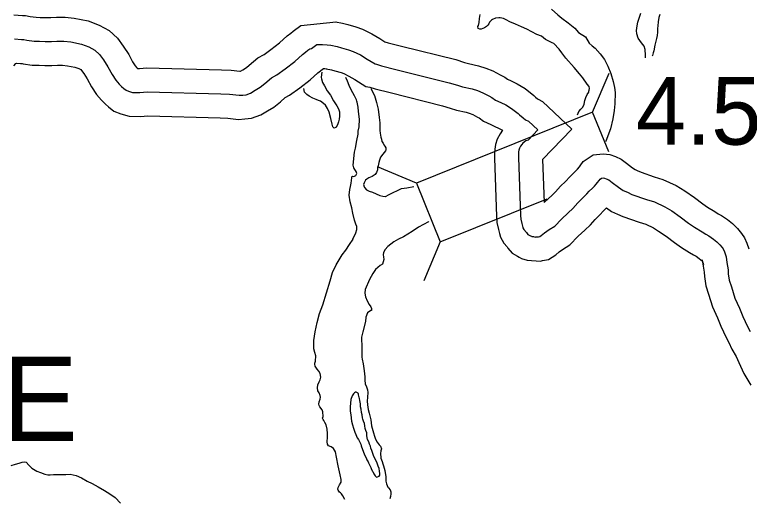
# Model space of a CAD drawing. Extents: x -83719 to 153526, y -11835 to 11446.
# Drawn here: x 8649.8 to 8802.9, y 1097.1 to 1197.9 of the extents above; entities that cross this region are included whole.
import ezdxf

# ---------------------------------------------------------------- set-up
doc = ezdxf.new("R2010")
doc.units = 0
for name, color, linetype in [('Level 11', 7, 'Continuous'), ('Level 20', 7, 'Continuous'), ('Level 58', 7, 'Continuous'), ('Level 59', 7, 'Continuous'), ('Level 9', 7, 'Continuous')]:
    doc.layers.add(name, color=color, linetype=linetype)

msp = doc.modelspace()

# ---------------------------------------------------------------- linework, layer by layer
at = {"layer": 'Level 11'}
for points in [[(8649.59, 1197.89), (8651.41, 1197.7), (8652.04, 1197.71), (8653.06, 1197.56), (8654.29, 1197.37), (8655.08, 1197.35), (8656.2, 1197.34), (8657.36, 1197.32), (8658.52, 1197.37), (8660.3, 1197.36), (8662.23, 1197.17), (8665.11, 1196.61), (8667.38, 1195.75), (8669.49, 1194.59), (8671.2, 1192.98), (8672.43, 1191.35), (8673.56, 1189.57), (8674.38, 1188.04), (8674.94, 1187.21), (8675.25, 1186.82), (8675.37, 1186.71), (8675.78, 1186.7), (8677.36, 1186.8), (8692.9, 1186.37), (8694.89, 1186.33), (8696.72, 1186.11), (8696.85, 1186.12), (8697.35, 1186.43), (8698.13, 1186.88), (8698.7, 1187.35), (8700.47, 1188.92), (8701.79, 1189.6), (8703.18, 1190.63), (8704.96, 1192.01), (8706.59, 1193.48), (8707.33, 1194.04), (8707.84, 1194.46), (8709.47, 1195.62), (8716.82, 1196.4)], [(8716.63, 1196.43), (8718.14, 1196.14), (8719.25, 1195.83), (8720.9, 1195.37), (8722.31, 1194.85), (8724.23, 1193.91), (8725.87, 1192.94), (8726.97, 1192.26), (8727.65, 1192.04), (8730.45, 1191.36), (8741.72, 1188.54), (8743.56, 1187.95), (8744.35, 1187.71), (8746.47, 1187.26), (8747.97, 1186.77), (8749.43, 1186.17), (8750.98, 1185.38), (8751.94, 1184.85), (8752.5, 1184.45), (8753.26, 1184.1), (8754.54, 1183.48), (8756.18, 1182.48), (8758, 1181.06), (8758.37, 1180.7), (8758.76, 1180.37), (8758.87, 1180.3), (8759.84, 1179.77), (8765.91, 1174.06), (8759.82, 1167.68), (8760.14, 1158.72), (8760.29, 1158.88), (8761.74, 1160.19), (8762.5, 1160.95), (8763.55, 1162.13), (8764.58, 1163.13), (8765.47, 1164.07), (8766.07, 1164.66), (8766.78, 1165.35), (8766.89, 1165.46), (8767.08, 1165.71), (8767.51, 1166.21), (8767.67, 1166.38), (8768.29, 1167.29), (8770.39, 1168.65), (8772.44, 1168.88), (8773.83, 1168.73), (8775, 1168.32), (8776.17, 1167.76), (8777.3, 1166.96), (8778.58, 1166), (8779.11, 1165.63), (8779.55, 1165.44), (8780.34, 1165.06), (8783.08, 1164.12), (8784.91, 1163.54), (8787.69, 1162.28), (8789.47, 1161.17), (8791.47, 1159.81), (8793.19, 1158.46), (8794.19, 1157.78), (8795.73, 1156.85), (8796.45, 1156.39), (8797.08, 1156.03), (8798.36, 1155.17), (8799.43, 1154.33), (8800.47, 1153.31), (8801.31, 1152.31), (8801.89, 1151.38), (8802.38, 1150.25), (8802.79, 1149.07)], [(8649.61, 1187.23), (8650.07, 1187.71), (8650.15, 1187.78), (8650.16, 1187.78), (8650.99, 1187.7), (8651.36, 1187.7), (8651.54, 1187.67), (8653.44, 1187.38), (8654.93, 1187.36), (8656.07, 1187.34), (8657.51, 1187.32), (8658.69, 1187.37), (8659.76, 1187.36), (8660.78, 1187.26), (8662.37, 1186.95), (8663.19, 1186.65), (8663.56, 1186.44), (8663.74, 1186.27), (8664.2, 1185.66), (8664.92, 1184.53), (8665.8, 1182.88), (8666.88, 1181.26), (8667.86, 1180.06), (8668.7, 1179.24), (8669.36, 1178.68), (8670.45, 1177.79), (8671.9, 1177.23), (8673.64, 1176.72), (8676.03, 1176.7), (8677.52, 1176.79), (8692.65, 1176.38), (8694.19, 1176.34), (8696.43, 1176.08), (8697.76, 1176.16), (8699.15, 1176.31), (8701.1, 1176.99), (8702.5, 1177.86), (8703.84, 1178.64), (8705.18, 1179.73), (8706.17, 1180.61), (8707.1, 1181.09), (8709.21, 1182.65), (8711.38, 1184.34), (8712.98, 1185.78), (8714.16, 1186.67), (8714.42, 1186.66), (8714.87, 1186.59)], [(8714.75, 1186.61), (8715.85, 1186.4), (8716.54, 1186.2), (8717.84, 1185.84), (8718.37, 1185.64), (8719.47, 1185.1), (8720.72, 1184.37), (8723.01, 1182.96), (8723.85, 1182.76), (8724.91, 1182.42), (8728.06, 1181.65), (8738.99, 1178.91), (8740.57, 1178.41), (8741.85, 1178.02), (8743.87, 1177.59), (8744.52, 1177.38), (8745.27, 1177.07), (8746.26, 1176.56), (8746.59, 1176.38), (8747.5, 1175.73), (8749.02, 1175.04), (8751.49, 1173.85), (8750.95, 1173.09), (8750.37, 1171.97), (8750, 1170.82), (8749.84, 1169.86), (8749.79, 1169.01), (8749.8, 1167.98), (8750.24, 1155.79), (8750.31, 1154.6), (8750.63, 1153.13), (8750.87, 1152.26), (8751.07, 1151.52), (8751.77, 1150.28), (8752.45, 1149.47), (8752.61, 1149.23), (8753.5, 1148.18), (8754.57, 1147.56), (8754.97, 1147.37), (8755.45, 1147.09), (8756.61, 1146.72), (8759.41, 1146.48), (8759.78, 1146.67), (8761.09, 1146.84), (8762.57, 1147.86), (8763.3, 1148.46), (8763.96, 1148.96), (8765.5, 1149.88), (8767.25, 1151.69), (8768.63, 1152.95), (8769.78, 1154.09), (8770.77, 1155.2), (8771.7, 1156.11), (8772.59, 1157.06), (8773.04, 1157.49), (8773.15, 1157.6), (8774.19, 1156.85), (8775.42, 1156.33), (8776.52, 1155.8), (8779.94, 1154.63), (8781.32, 1154.19), (8782.96, 1153.44), (8784.01, 1152.79), (8785.57, 1151.73), (8787.29, 1150.39), (8788.78, 1149.37), (8790.46, 1148.35), (8791.29, 1147.82), (8791.81, 1147.53), (8792.47, 1147.08), (8792.82, 1146.81), (8793.07, 1146.56), (8793.34, 1145.78)], [(8793.11, 1146.81), (8793.27, 1145.5), (8793.49, 1144.18), (8793.54, 1143.32), (8793.86, 1141.39), (8794.42, 1139.64), (8795.23, 1137.01), (8796.26, 1134.69), (8796.99, 1132.98), (8798.07, 1130.6), (8798.66, 1129.57), (8799.29, 1128.19), (8800.14, 1126.6), (8800.7, 1125.36), (8801.78, 1123.09), (8803.22, 1120.66)]]:
    msp.add_lwpolyline(points, dxfattribs=at)
at = {"layer": 'Level 20'}
for p, q in [((8770.24, 1177.61), (8773.68, 1185.72)), ((8770.24, 1177.61), (8733.54, 1162.74)), ((8773.6, 1169.32), (8770.24, 1177.61)), ((8733.54, 1162.74), (8725.44, 1166.18)), ((8733.54, 1162.74), (8738.5, 1150.51)), ((8738.5, 1150.51), (8760.78, 1159.53)), ((8738.5, 1150.51), (8735.07, 1142.41))]:
    msp.add_line(p, q, dxfattribs=at)
at = {"layer": 'Level 59'}
for points in [[(8649.73, 1192.85), (8651.2, 1192.7), (8651.7, 1192.71), (8652.3, 1192.62), (8653.87, 1192.37), (8655, 1192.35), (8656.14, 1192.34), (8657.44, 1192.32), (8658.6, 1192.37), (8660.03, 1192.36), (8661.5, 1192.21), (8663.74, 1191.78), (8665.28, 1191.2), (8666.52, 1190.52), (8667.47, 1189.63), (8668.32, 1188.51), (8669.24, 1187.05), (8670.09, 1185.46), (8670.91, 1184.24), (8671.55, 1183.44), (8672.06, 1182.95), (8672.56, 1182.52), (8673, 1182.16), (8673.5, 1181.97), (8674.37, 1181.71), (8675.91, 1181.7), (8677.44, 1181.79), (8692.77, 1181.38), (8694.54, 1181.33), (8696.57, 1181.1), (8697.34, 1181.14), (8698.04, 1181.22), (8698.93, 1181.53), (8699.93, 1182.15), (8700.98, 1182.76), (8701.94, 1183.54), (8703.32, 1184.77), (8704.45, 1185.35), (8706.2, 1186.64), (8708.17, 1188.17), (8709.79, 1189.63), (8710.41, 1190.11), (8710.87, 1190.48), (8711.3, 1190.79), (8711.67, 1190.83), (8712.79, 1191.71), (8713.92, 1191.69), (8714.96, 1191.64), (8715.69, 1191.52)], [(8715.69, 1191.52), (8716.99, 1191.27), (8717.9, 1191.02), (8719.37, 1190.6), (8720.34, 1190.25), (8721.85, 1189.5), (8723.29, 1188.66), (8724.94, 1187.64), (8725.21, 1187.58), (8726.28, 1187.23), (8729.26, 1186.5), (8740.36, 1183.72), (8742.06, 1183.18), (8743.1, 1182.86), (8745.17, 1182.42), (8746.24, 1182.07), (8747.35, 1181.62), (8748.62, 1180.97), (8749.26, 1180.61), (8750, 1180.09), (8751.14, 1179.57), (8752.15, 1179.09), (8753.32, 1178.37), (8754.71, 1177.29), (8755.01, 1176.99), (8755.75, 1176.37), (8756.29, 1176.01), (8756.89, 1175.68), (8758.82, 1173.87), (8756.81, 1171.77), (8756.35, 1171.63), (8755.69, 1171.09), (8755.49, 1170.85), (8755.23, 1170.48), (8755.01, 1170.05), (8754.88, 1169.64), (8754.82, 1169.28), (8754.79, 1168.87), (8754.8, 1168.11), (8755.23, 1156.03), (8755.27, 1155.29), (8755.49, 1154.33), (8755.7, 1153.56), (8755.73, 1153.43), (8755.9, 1153.13), (8756.45, 1152.47), (8756.58, 1152.28), (8756.75, 1152.08), (8756.92, 1151.98), (8757.32, 1151.79), (8757.49, 1151.69), (8757.59, 1151.66), (8757.92, 1151.63), (8758.29, 1151.53), (8758.42, 1151.6), (8758.96, 1151.61), (8759.26, 1151.65), (8759.55, 1151.85), (8760.21, 1152.39), (8761.17, 1153.11), (8762.36, 1153.83), (8763.77, 1155.28), (8765.19, 1156.57), (8766.14, 1157.52), (8767.16, 1158.67), (8768.14, 1159.62), (8769.03, 1160.57), (8769.56, 1161.07), (8770.25, 1161.75), (8770.64, 1162.12), (8770.97, 1162.56), (8771.26, 1162.9), (8771.63, 1163.31), (8771.85, 1163.64), (8772.12, 1163.81), (8772.45, 1163.85), (8772.72, 1163.82), (8773.09, 1163.69), (8773.62, 1163.44), (8774.36, 1162.91), (8775.64, 1161.96), (8776.65, 1161.24), (8777.49, 1160.89), (8778.43, 1160.43), (8781.51, 1159.37), (8783.12, 1158.86), (8785.33, 1157.86), (8786.74, 1156.98), (8788.52, 1155.77), (8790.24, 1154.43), (8791.48, 1153.57), (8793.1, 1152.6), (8793.87, 1152.11), (8794.44, 1151.78), (8795.42, 1151.13), (8796.12, 1150.57), (8796.8, 1149.91), (8797.24, 1149.38), (8797.44, 1149.05), (8797.72, 1148.42), (8798.07, 1147.43)], [(8798.07, 1147.43), (8798.22, 1146.23), (8798.47, 1144.73), (8798.52, 1143.86), (8798.73, 1142.56), (8799.19, 1141.13), (8799.92, 1138.77), (8800.85, 1136.68), (8801.57, 1134.99), (8802.53, 1132.87), (8803.11, 1131.84)]]:
    msp.add_lwpolyline(points, dxfattribs=at)
at = {"layer": 'Level 9'}
for points in [[(8761.66, 1199.07), (8762.97, 1197.88), (8763.84, 1197.16), (8765.19, 1196.17), (8766.56, 1195.11), (8767.34, 1194.19), (8768.75, 1193.27), (8769.53, 1191.97), (8770.13, 1191.38), (8770.77, 1190.92), (8771.81, 1189.76), (8772.76, 1188.57), (8773.41, 1187.14), (8774.02, 1185.64), (8774.5, 1183.98), (8774.78, 1182.71), (8774.93, 1181.71), (8774.85, 1179.34), (8774.76, 1177.91), (8774.45, 1176.17), (8773.97, 1174.09), (8773.02, 1171.52), (8772.99, 1171.47)], [(8767.13, 1177.01), (8767.23, 1177.4), (8767.37, 1177.7), (8767.83, 1178.17), (8768.19, 1178.61), (8768.52, 1179.25), (8768.64, 1180.02), (8768.87, 1180.65), (8769.13, 1181.26), (8769.43, 1181.76), (8769.49, 1181.99), (8769.52, 1182.16), (8769.58, 1182.53), (8769.55, 1182.9), (8769.14, 1183.39), (8768.23, 1184.72), (8767.49, 1185.58), (8766.44, 1186.9), (8764.69, 1188.82), (8763.85, 1189.95), (8763.31, 1190.74), (8762.16, 1191.87), (8761.83, 1192), (8760.45, 1192.75), (8759.61, 1193.41), (8758.64, 1193.77), (8757.61, 1194.32), (8756.57, 1194.85), (8755.4, 1195.4), (8754.19, 1195.93), (8752.99, 1196.38), (8752.25, 1196.81), (8751.68, 1197.1), (8751.01, 1197.26), (8750.68, 1197.23), (8750.01, 1197.15), (8749.38, 1196.91), (8749.18, 1196.74), (8748.79, 1196.31), (8748.59, 1195.97), (8748.39, 1195.7), (8748.13, 1195.43), (8747.7, 1195.16), (8747.37, 1194.99), (8747, 1194.85), (8746.74, 1194.85), (8746.4, 1195.05), (8746.36, 1195.41), (8746.46, 1195.65), (8746.59, 1196.28), (8746.71, 1197.12), (8746.81, 1197.92)], [(8781.28, 1188.89), (8781.29, 1189.19), (8781.25, 1189.75), (8781.21, 1190.35), (8781.21, 1190.62), (8781, 1191.32), (8780.46, 1192.01), (8779.72, 1193.01), (8779.47, 1193.91), (8779.43, 1194.64), (8779.52, 1195.61), (8779.68, 1196.35), (8780.3, 1198.25)], [(8784.23, 1197.96), (8784.04, 1197.29), (8783.92, 1196.42), (8783.82, 1195.59), (8783.8, 1195.05), (8783.8, 1194.28), (8783.71, 1193.58), (8783.58, 1192.91), (8783.36, 1192.08), (8783.23, 1191.54), (8783.01, 1190.4), (8782.88, 1189.94), (8782.72, 1189.37), (8782.69, 1189.25)], [(8713.82, 1185.9), (8713.73, 1185.41), (8713.67, 1184.81), (8713.74, 1184.54)], [(8713.74, 1184.54), (8713.98, 1183.74), (8714.35, 1183.08), (8714.96, 1182.05), (8715.61, 1181.09), (8716.28, 1179.96), (8716.93, 1178.93), (8717.3, 1178.27), (8717.51, 1177.64), (8717.51, 1176.74), (8717.45, 1176.14), (8717.26, 1175.53), (8717.16, 1175.17), (8717.03, 1174.8), (8716.8, 1174.49), (8716.7, 1174.39), (8716.37, 1174.22), (8716.1, 1174.52), (8716, 1175.09), (8715.72, 1176.25), (8715.37, 1177.55), (8715, 1178.31), (8714.56, 1179.04), (8714.19, 1179.37), (8713.52, 1179.9), (8713.15, 1180.03), (8712.65, 1180.23), (8711.94, 1180.49), (8711.17, 1180.88), (8710.7, 1181.24), (8710.2, 1181.74), (8710.08, 1182.54)], [(8714.99, 1110.6), (8714.95, 1111.5), (8714.74, 1112.4), (8714.47, 1112.86), (8714.23, 1113.29), (8714.09, 1113.49), (8713.96, 1113.76), (8714.12, 1114.13), (8714.04, 1115.09), (8713.87, 1115.53), (8713.43, 1116.16), (8713.23, 1116.39), (8713.19, 1116.72), (8713.26, 1117.15), (8713.49, 1117.72), (8713.55, 1118.16), (8713.48, 1118.49), (8713.24, 1119.02), (8713, 1119.46), (8712.93, 1120.12), (8712.99, 1120.69), (8713.28, 1121.33), (8713.48, 1121.76), (8713.64, 1122.3), (8713.5, 1123.1), (8713.2, 1123.6), (8712.86, 1123.96), (8712.42, 1124.59), (8712.35, 1125.02), (8712.38, 1125.26), (8712.48, 1125.66), (8712.53, 1126.79), (8712.39, 1127.43), (8712.15, 1128.22), (8712.13, 1129.99), (8712.45, 1131.76), (8712.86, 1133.7), (8713.35, 1135.61), (8714.03, 1137.42), (8715.55, 1142.38), (8716.03, 1144.12), (8716.81, 1145.76), (8718.03, 1147.81), (8718.82, 1148.82), (8719.57, 1149.96), (8720.33, 1151.1), (8720.29, 1151.1), (8720.92, 1152.41), (8721.14, 1153.14), (8721.14, 1153.75), (8720.9, 1154.21), (8720.59, 1155.04), (8720.28, 1156.54), (8720.07, 1157.61), (8719.75, 1158.9), (8719.54, 1160.3), (8719.63, 1161.44), (8719.82, 1162.08), (8719.95, 1162.74), (8720.1, 1163.85), (8720.07, 1164.11), (8720.23, 1164.22), (8720.47, 1164.18), (8720.87, 1164.39), (8721.13, 1164.76), (8720.99, 1165.22), (8720.72, 1165.59), (8720.45, 1165.95), (8720.38, 1166.55), (8720.65, 1169.26), (8720.81, 1170.1), (8721.13, 1171.67), (8721.38, 1173), (8721.41, 1173.61), (8721.57, 1174.54), (8721.65, 1176.14), (8721.44, 1177.71), (8721.36, 1178.61), (8721.15, 1179.68), (8721.12, 1179.84), (8721.05, 1180.14), (8720.61, 1181.01), (8719.93, 1182.2), (8719.48, 1183.17), (8719.18, 1184.03), (8718.83, 1184.81)], [(8724.02, 1182.49), (8724.77, 1181.05), (8725.22, 1179.58), (8725.57, 1178.19), (8725.75, 1176.45), (8725.89, 1175.35), (8725.87, 1174.48), (8725.91, 1173.75), (8725.98, 1173.18), (8726.12, 1172.35), (8726.23, 1171.92), (8726.33, 1171.45), (8726.57, 1171.09), (8726.74, 1170.79), (8726.94, 1170.52), (8727.14, 1170.16), (8727.18, 1169.96), (8727.15, 1169.69), (8727.08, 1169.52), (8726.52, 1168.85), (8726.03, 1168.21), (8725.8, 1167.58), (8725.71, 1167.11), (8725.55, 1166.4), (8725.45, 1165.9), (8725.39, 1165.57), (8725.19, 1165), (8724.93, 1164.6), (8724.33, 1164.16), (8723.64, 1163.85), (8723.17, 1163.58), (8722.94, 1163.37), (8722.61, 1162.87), (8722.52, 1162.5), (8722.66, 1162.04), (8722.72, 1161.87), (8723.09, 1161.41), (8723.66, 1161.11), (8724.37, 1160.92), (8725.14, 1160.53), (8725.91, 1160.2), (8726.54, 1160.04), (8727.01, 1159.98), (8727.11, 1160.01), (8727.84, 1160.39), (8730.42, 1161.68), (8731.52, 1161.79), (8733, 1162.06)], [(8736.09, 1154.75), (8736.06, 1154.73), (8735, 1154.15), (8733.94, 1153.57), (8732.61, 1152.72), (8730.82, 1151.61), (8729.76, 1151.09), (8728.8, 1150.52), (8727.58, 1149.57), (8727.01, 1148.96), (8726.65, 1148.29), (8726.63, 1147.86), (8726.7, 1147.39), (8726.77, 1146.89), (8726.48, 1145.89), (8725.98, 1145.62), (8724.99, 1144.77), (8724.43, 1143.93), (8723.74, 1142.66), (8722.83, 1140.61), (8722.77, 1139.84), (8722.94, 1139.08), (8723.29, 1138.21), (8723.69, 1137.45), (8724.03, 1136.99), (8724.2, 1136.62), (8724.17, 1136.25), (8724.01, 1136.19), (8723.34, 1135.74), (8723.02, 1134.84), (8722.89, 1133.9), (8722.35, 1131.76), (8722.06, 1130.63), (8722.06, 1130.13), (8722.14, 1129.02), (8722.18, 1128.26), (8722.13, 1126.49), (8722.24, 1126.06), (8722.45, 1125.09)], [(8722.45, 1125.09), (8722.66, 1123.62), (8722.77, 1122.42), (8722.78, 1121.69), (8722.85, 1120.92), (8723.09, 1120.32), (8723.3, 1119.69), (8723.37, 1119.12), (8723.31, 1118.16), (8723.29, 1117.35), (8723.3, 1116.55), (8723.5, 1115.59), (8723.71, 1114.82), (8723.85, 1114.26), (8724.03, 1113.39), (8724.17, 1112.16), (8724.41, 1111.19), (8724.55, 1110.69), (8724.79, 1109.99), (8725.03, 1109.4), (8725.37, 1108.76), (8725.74, 1108.23), (8726.01, 1107.94), (8726.22, 1107.37), (8726.12, 1106.94), (8726.03, 1106.4), (8726.14, 1105.53), (8726.14, 1105.43), (8726.38, 1104.77), (8726.51, 1104.27), (8726.65, 1103.84), (8726.93, 1102.87), (8727.17, 1101.54), (8727.18, 1100.64), (8727.32, 1100.07), (8727.56, 1099.41), (8727.73, 1099.24), (8728.03, 1098.85), (8728.17, 1098.41), (8728.21, 1097.98), (8728.11, 1097.41), (8728.02, 1096.94)], [(8722.21, 1114.46), (8722.11, 1114.96), (8722, 1115.63), (8721.89, 1116.13), (8721.85, 1116.76), (8721.74, 1117.46), (8721.7, 1117.89), (8721.63, 1118.13), (8721.56, 1118.29), (8721.49, 1118.73), (8721.45, 1118.93), (8721.35, 1118.96), (8721.25, 1119.06), (8720.95, 1119.19), (8720.82, 1119.18), (8720.59, 1119.05), (8720.39, 1118.84), (8720.13, 1118.44), (8719.84, 1117.63), (8719.69, 1116.13), (8719.74, 1115.2), (8719.85, 1114.46), (8720.03, 1113.13), (8720.24, 1112.36), (8720.42, 1111.67), (8720.66, 1110.87), (8720.9, 1110.37), (8721.21, 1109.67), (8721.45, 1109.34), (8721.66, 1108.88), (8721.93, 1108.35), (8722.04, 1107.98)], [(8722.04, 1107.98), (8722.7, 1106.12), (8723.04, 1105.49), (8723.21, 1105.1), (8723.45, 1104.67), (8723.55, 1104.47), (8723.76, 1104.04), (8724, 1103.51), (8724.1, 1103.27), (8724.31, 1102.81), (8724.44, 1102.64), (8724.68, 1102.18), (8724.79, 1101.95), (8724.92, 1101.75), (8725.12, 1101.55), (8725.23, 1101.45), (8725.42, 1101.52), (8725.76, 1101.66), (8725.89, 1101.9), (8725.91, 1102.26), (8725.81, 1102.73), (8725.73, 1103.26), (8725.53, 1103.79), (8725.25, 1104.62), (8724.84, 1105.39), (8724.56, 1106.02), (8724.42, 1106.42), (8724.22, 1107.01), (8724.04, 1107.55), (8723.94, 1107.91), (8723.76, 1108.34), (8723.59, 1108.84), (8723.35, 1109.34), (8723.17, 1110.07), (8723.17, 1110.7), (8722.96, 1111.2), (8722.85, 1111.63), (8722.75, 1112.17), (8722.71, 1112.67), (8722.5, 1113.16), (8722.36, 1113.53), (8722.26, 1113.83), (8722.21, 1114.46)], [(8718.59, 1096.82), (8718.18, 1097.55), (8717.88, 1097.98), (8717.71, 1098.21), (8717.51, 1098.34), (8717.2, 1098.77), (8717.13, 1098.97), (8717.2, 1099.31), (8717.26, 1099.44), (8717.52, 1099.84), (8717.82, 1100.41), (8717.81, 1101.01), (8717.64, 1101.95), (8717.25, 1103.81), (8716.9, 1105.61), (8716.69, 1106.78), (8716.25, 1107.47), (8715.78, 1107.77), (8715.21, 1108.03), (8714.98, 1108.36), (8714.94, 1108.83), (8715, 1109.8), (8714.99, 1110.6)], [(8649.09, 1103.93), (8649.99, 1104.18), (8650.72, 1104.38), (8651.35, 1104.59), (8651.89, 1104.66), (8652.22, 1104.57), (8652.73, 1103.97), (8653.36, 1103.34), (8654.44, 1102.75), (8655.17, 1102.43), (8656.11, 1102.07), (8656.74, 1101.97), (8657.21, 1101.95), (8657.88, 1102.02), (8658.84, 1102.03), (8659.61, 1102), (8660.48, 1102.05), (8661.38, 1102.12), (8662.61, 1101.8), (8663.75, 1101.31), (8664.89, 1100.62), (8665.93, 1100.13), (8667.17, 1099.48), (8668.54, 1098.72), (8669.65, 1097.96), (8670.72, 1097.21), (8671.87, 1096.02)]]:
    msp.add_lwpolyline(points, dxfattribs=at)

# ---------------------------------------------------------------- texts
at = {"layer": 'Level 58'}
msp.add_text('4.57', height=14.08, dxfattribs=at).set_placement((8779.26, 1170.8))
at = {"layer": 'Level 9'}
msp.add_text('LAKE', height=17.6, dxfattribs=at).set_placement((8602.8, 1109.02))

doc.saveas('drawing.dxf')
